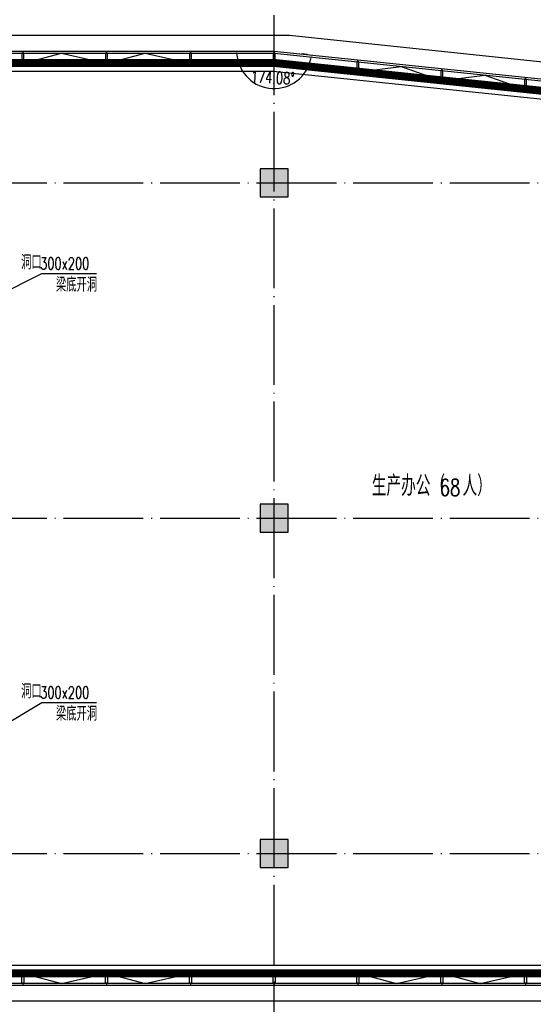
# Model space of a CAD drawing. Extents: x 797781 to 1255204, y 21234 to 1024248.
# Tile 658 of 1056: x 957328 to 970205, y 663906 to 688568. Entities that reach past the tile are written whole.
import ezdxf

# ---------------------------------------------------------------- set-up
doc = ezdxf.new("R2010")
doc.units = 0
doc.header["$LTSCALE"] = 1000
doc.header["$MEASUREMENT"] = 0
doc.linetypes.add('230303生产综合楼-平面图_t8$0$DOTE', pattern=[2.42, 2, -0.2, 0.02, -0.2])
for name, color, linetype in [('230303生产综合楼-平面图_t8$0$3T_WOOD', 21, 'Continuous'), ('230303生产综合楼-平面图_t8$0$COLUMN', 40, 'Continuous'), ('230303生产综合楼-平面图_t8$0$CURTWALL', 4, 'Continuous'), ('230303生产综合楼-平面图_t8$0$DOTE', 1, '230303生产综合楼-平面图_t8$0$DOTE'), ('230303生产综合楼-平面图_t8$0$PUB_HATCH', 8, 'Continuous'), ('230303生产综合楼-平面图_t8$0$PUB_TEXT', 7, 'Continuous'), ('230303生产综合楼-平面图_t8$0$看线', 115, 'Continuous'), ('DIM_LEAD', 3, 'Continuous'), ('PUB_DIM', 3, 'Continuous'), ('PUB_HATCH', 8, 'Continuous'), ('PUB_TEXT', 7, 'Continuous')]:
    doc.layers.add(name, color=color, linetype=linetype)
doc.styles.add('230303生产综合楼-平面图_t8$0$_TCH_DIM', font='SIMPLEX', dxfattribs={"bigfont": 'GBCBIG'})
doc.styles.add('_TCH_DIM', font='SIMPLEX', dxfattribs={"bigfont": 'GBCBIG'})
doc.styles.add('_TCH_DIM_T3', font='SIMPLEX', dxfattribs={"width": 0.705882, "bigfont": 'GBCBIG'})
doc.dimstyles.new('_TCH_ARROW&&100', dxfattribs={"dimtxt": 297.5, "dimasz": 100, "dimexe": 250, "dimexo": 300, "dimgap": 126.25, "dimtad": 1, "dimdec": 0, "dimzin": 0, "dimdsep": 46, "dimtxsty": '_TCH_DIM_T3', "dimcen": 0.09, "dimclrt": 7, "dimazin": 2, "dimtfac": 1, "dimtdec": 0, "dimtix": 1, "dimtmove": 2, "dimatfit": 3, "dimfxl": 1, "dimtolj": 1, "dimtzin": 0, "dimarcsym": 0})

# ---------------------------------------------------------------- blocks, each defined once
blk = doc.blocks.new('AQ9-10')
at = {"color": 2, "linetype": '230303生产综合楼-平面图_t8$0$DOTE', "ltscale": 2, "const_width": 200}
for points in [[(1020716, 683000), (1081601, 683005), (1102574, 680825)], [(1020716, 660200), (1100516, 660199)]]:
    blk.add_lwpolyline(points, dxfattribs=at)
blk = doc.blocks.new('6-8FQD')
at = {"layer": 'DIM_LEAD'}
for p, q in [((851187.1, 581177.3), (853408.9, 582292.3)), ((853408.9, 582292.3), (854784.3, 582292.3)), ((851187.1, 570215.7), (853408.9, 571547.4)), ((853408.9, 571547.4), (854784.3, 571547.4))]:
    blk.add_line(p, q, dxfattribs=at)
at = {"layer": 'PUB_TEXT', "style": '_TCH_DIM'}
for s, p in [('洞口', (852892.7, 582397.3)), ('梁底开洞', (853767, 581837.3)), ('洞口', (852892.7, 571652.4)), ('梁底开洞', (853767, 571092.4))]:
    blk.add_text(s, height=357.45, dxfattribs=at).set_placement(p)
at = {"layer": 'PUB_TEXT', "style": '_TCH_DIM', "width": 0.705882}
for p in [(853369.3, 582397.3), (853369.3, 571652.4)]:
    blk.add_text('300x200', height=297.5, dxfattribs=at).set_placement(p)
blk = doc.blocks.new('230303生产综合楼-平面图_t8$0$6WLGJ')
at = {"layer": '230303生产综合楼-平面图_t8$0$3T_WOOD'}
for points in [[(1074416, 389787), (1074466, 389787), (1074466, 390037), (1074416, 390037)], [(1076516, 389787), (1076566, 389787), (1076566, 390037), (1076516, 390037)], [(1078616, 389787), (1078666, 389787), (1078666, 390037), (1078616, 390037)], [(1080716, 389787), (1080766, 389787), (1080766, 390037), (1080716, 390037)], [(1082816, 389570), (1082866, 389565), (1082866, 389816), (1082816, 389821)], [(1084916, 389352), (1084966, 389347), (1084966, 389599), (1084916, 389604)], [(1087016, 389135), (1087066, 389129), (1087066, 389381), (1087016, 389386)], [(1074466, 366737), (1074416, 366737), (1074416, 366987), (1074466, 366987)], [(1076566, 366737), (1076516, 366737), (1076516, 366987), (1076566, 366987)], [(1078666, 366737), (1078616, 366737), (1078616, 366987), (1078666, 366987)], [(1080766, 366737), (1080716, 366737), (1080716, 366987), (1080766, 366987)], [(1082866, 366737), (1082816, 366737), (1082816, 366987), (1082866, 366987)], [(1084966, 366737), (1084916, 366737), (1084916, 366987), (1084966, 366987)], [(1087066, 366737), (1087016, 366737), (1087016, 366987), (1087066, 366987)]]:
    blk.add_lwpolyline(points, close=True, dxfattribs=at)
for points in [[(1074441, 390087), (1074441, 390037)], [(1076541, 390087), (1076541, 390037)], [(1078641, 390087), (1078641, 390037)], [(1080741, 390087), (1080741, 390037)], [(1080741, 390087), (1080741, 390037)], [(1082841, 389819), (1082841, 389869)], [(1084941, 389601), (1084941, 389651)], [(1087041, 389383), (1087041, 389434)], [(1074441, 366737), (1074441, 366687)], [(1076541, 366737), (1076541, 366687)], [(1078641, 366737), (1078641, 366687)], [(1080741, 366737), (1080741, 366687)], [(1080741, 366737), (1080741, 366687)], [(1082841, 366737), (1082841, 366687)], [(1084941, 366737), (1084941, 366687)], [(1087041, 366737), (1087041, 366687)]]:
    blk.add_lwpolyline(points, dxfattribs=at)
blk = doc.blocks.new('*D2656')
at = {"layer": 'Defpoints', "color": 0, "transparency": 16777216}
for p in [(962570, 687781), (963708, 687781), (964840, 687664), (963211, 686986)]:
    blk.add_point(p, dxfattribs=at)
at = {"layer": 'PUB_DIM', "color": 0, "lineweight": -2, "transparency": 16777216}
for p, q in [((962870, 687781), (963020, 687781)), ((964541, 687695), (964392, 687710))]:
    blk.add_line(p, q, dxfattribs=at)
blk.add_arc((963708, 687781), 938, 186.1128, 347.9684, dxfattribs=at)
at = {"layer": 'PUB_DIM', "color": 0, "transparency": 16777216}
for points in [[(962759, 687680), (962792, 687682), (962770, 687781)], [(964609, 687588), (964642, 687583), (964641, 687684)]]:
    blk.add_solid(points, dxfattribs=at)
at = {"layer": 'PUB_DIM', "color": 7, "transparency": 16777216, "insert": (963674, 687119), "char_height": 297.5, "attachment_point": 5, "rotation": 357.0406, "style": '_TCH_DIM_T3'}
blk.add_mtext('\\A1;174.08°', dxfattribs=at)
blk = doc.blocks.new('_FZH')
blk.add_lwpolyline([(-0.5, -0.5), (0.5, -0.5), (0.5, 0.5), (-0.5, 0.5)], close=True)
at = {"layer": 'PUB_HATCH'}
blk.add_solid([(-0.5, -0.5), (0.5, -0.5), (-0.5, 0.5), (0.5, 0.5)], dxfattribs=at)

msp = doc.modelspace()

# ---------------------------------------------------------------- linework, layer by layer
at = {"layer": '230303生产综合楼-平面图_t8$0$CURTWALL'}
for points in [[(895858, 687781.1), (963708, 687781.1), (989558, 685101.2), (989558, 664381.1), (895858, 664381.1)], [(895908, 687731.1), (963705.4, 687731.1), (989508, 685056.1), (989508, 664431.1), (895908, 664431.1)], [(896158, 687481.1), (963692.5, 687481.1), (989258, 684830.7), (989258, 664681.1), (896158, 664681.1)]]:
    msp.add_lwpolyline(points, close=True, dxfattribs=at)
for points in [[(957433, 687481.1), (958374.8, 687731.1), (959483, 687481.1)], [(959533, 687481.1), (960474.8, 687731.1), (961583, 687481.1)], [(965833, 687259.2), (966892.6, 687399.2), (967883, 687043.6)], [(967929.7, 687041.8), (968989.3, 687181.8), (969979.7, 686826.3)], [(957433, 664681.1), (958374.8, 664431.1), (959483, 664681.1)], [(959533, 664681.1), (960474.8, 664431.1), (961583, 664681.1)], [(965833, 664681.1), (966774.8, 664431.1), (967883, 664681.1)], [(967933, 664681.1), (968874.8, 664431.1), (969983, 664681.1)]]:
    msp.add_lwpolyline(points, dxfattribs=at)
at = {"layer": '230303生产综合楼-平面图_t8$0$DOTE'}
for p, q in [((963708, 662481.1), (963708, 690481.1)), ((895508, 684481.1), (989908, 684481.1)), ((895508, 676081.1), (989908, 676081.1)), ((895508, 667681.1), (989908, 667681.1))]:
    msp.add_line(p, q, dxfattribs=at)
at = {"layer": '230303生产综合楼-平面图_t8$0$PUB_HATCH', "color": 8}
for points in [[(896358, 673981.1), (896358, 687281.1), (963682.2, 687281.1), (989058, 684650.4), (989058, 673981.1)], [(989058, 671481.1), (989058, 664881.1), (896358, 664881.1), (896358, 670981.1)], [(989058, 667331.1), (989058, 664881.1), (896358, 664881.1), (896358, 667431.1)]]:
    msp.add_lwpolyline(points, dxfattribs=at)
at = {"layer": '230303生产综合楼-平面图_t8$0$看线'}
msp.add_lwpolyline([(895458, 688181.1), (964094.7, 688181.1), (989958, 685461.4), (989958, 663981.1), (895458, 663981.1)], close=True, dxfattribs=at)

# ---------------------------------------------------------------- block references
for name, p in [('AQ9-10', (-117908.2, 4481.2)), ('230303生产综合楼-平面图_t8$0$6WLGJ', (-117033.3, 297694.3)), ('6-8FQD', (104470.9, 99915.1))]:
    msp.add_blockref(name, p)
at = {"layer": '230303生产综合楼-平面图_t8$0$COLUMN', "xscale": 700, "yscale": 700, "zscale": 700}
for p in [(963708, 684481.1), (963708, 676081.1), (963708, 667681.1)]:
    msp.add_blockref('_FZH', p, dxfattribs=at)

# ---------------------------------------------------------------- texts
at = {"layer": '230303生产综合楼-平面图_t8$0$PUB_TEXT', "style": '230303生产综合楼-平面图_t8$0$_TCH_DIM'}
for s, p in [('生产办公（', (966155.6, 676638.3)), ('人）', (968429.2, 676638.3))]:
    msp.add_text(s, height=510.64, dxfattribs=at).set_placement(p)
at = {"layer": '230303生产综合楼-平面图_t8$0$PUB_TEXT', "style": '230303生产综合楼-平面图_t8$0$_TCH_DIM', "width": 0.705882}
msp.add_text('68', height=425, dxfattribs=at).set_placement((967857.8, 676638.3))

# ---------------------------------------------------------------- dimensions: what is measured, and where the dimension line sits
at = {"layer": 'PUB_DIM'}
dim = msp.add_angular_dim_3p(base=(963211.4, 686985.6), center=(963708, 687781.1), p1=(962570.3, 687781.1), p2=(964839.7, 687663.8), dimstyle='_TCH_ARROW&&100', dxfattribs=at)
dim.commit()
dim.dimension.update_dxf_attribs({"geometry": '*D2656', "text_midpoint": (963673.8, 687119.2)})

doc.saveas('drawing.dxf')
